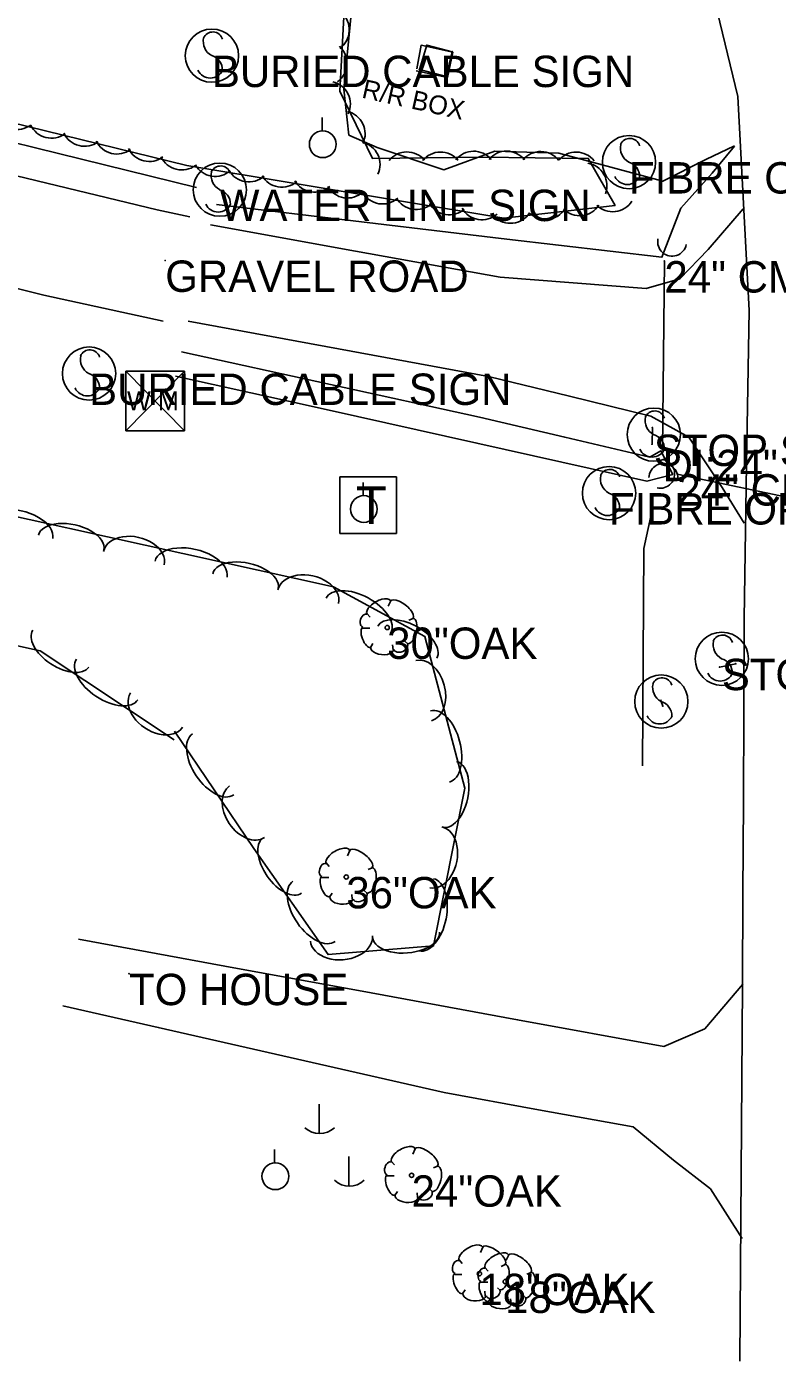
# Model space of a CAD drawing. Extents: x 1441650 to 1491889, y 345904 to 358319.
# Drawn here: x 1450969.6 to 1451089.1, y 352951.6 to 353164.2 of the extents above; entities that cross this region are included whole.
import ezdxf

# ---------------------------------------------------------------- set-up
doc = ezdxf.new("R2010")
doc.units = 0
for name, color, linetype in [('S_BUILDING', 7, 'Continuous'), ('S_CROSS_DRAIN', 7, 'Continuous'), ('S_CROSS_DRAIN_ANNOT', 7, 'Continuous'), ('S_DITCHLINE', 7, 'Continuous'), ('S_DRG_PT_SYM', 7, 'Continuous'), ('S_EDGE_PAVEMENT', 7, 'Continuous'), ('S_GRAVEL_ROAD', 7, 'Continuous'), ('S_MSC_PT_SYM', 7, 'Continuous'), ('S_SIDEWALK', 7, 'Continuous'), ('S_SIDEWALK_ANNOT', 7, 'Continuous'), ('S_SIGN', 7, 'Continuous'), ('S_SIGN_ANNOT', 7, 'Continuous'), ('S_STR_PT_SYM', 7, 'Continuous'), ('S_STREAM', 7, 'Continuous'), ('S_SURVEY_TEXT_ANNOT', 7, 'Continuous'), ('S_TELEPHONE_UTILITIES', 7, 'Continuous'), ('S_TREE', 7, 'Continuous'), ('S_TREE_ANNOT', 7, 'Continuous'), ('S_UTILITY_POLE', 7, 'Continuous'), ('S_WATER_UTILITIES', 7, 'Continuous')]:
    doc.layers.add(name, color=color, linetype=linetype)

msp = doc.modelspace()

# ---------------------------------------------------------------- linework, layer by layer
at = {"layer": 'S_BUILDING'}
for p, q in [((1451032.11, 353157.35), (1451033.28, 353161.22)), ((1451033.28, 353161.22), (1451037.36, 353160.18)), ((1451037.36, 353160.18), (1451036.39, 353156.21)), ((1451036.39, 353156.21), (1451032.11, 353157.35))]:
    msp.add_line(p, q, dxfattribs=at)
at = {"layer": 'S_CROSS_DRAIN'}
for p, q in [((1451070.84, 353096.76), (1451071.13, 353126.82)), ((1451113.86, 353084.35), (1451073.19, 353092.88))]:
    msp.add_line(p, q, dxfattribs=at)
for centre, start, end in [((1451072.36, 353129.91), 168.125, 348.4542), ((1451070.47, 353092.93), 257.1469, 77.4761), ((1451070.98, 353092.27), 358.2314, 178.5605)]:
    msp.add_arc(centre, 2.3, start, end, dxfattribs=at)
at = {"layer": 'S_DITCHLINE'}
for points in [[(1451005.39, 353173.12), (1451021.61, 353169.99), (1451020.1, 353154.23), (1451020.89, 353146.89), (1451025.38, 353144.92), (1451036.03, 353141.39), (1451044.13, 353144.32), (1451054.33, 353144), (1451070.88, 353139.54), (1451077.72, 353143.01), (1451082.28, 353145.18)], [(1450999.79, 353135.83), (1451022.9, 353133.07), (1451046.02, 353130.3), (1451070.73, 353127.45), (1451073.75, 353135.24), (1451078.76, 353140.82), (1451082.29, 353145.13)], [(1450994.21, 353112.35), (1451017.96, 353107.15), (1451041.7, 353101.94), (1451055.27, 353098.77), (1451068.83, 353095.61), (1451070.57, 353096.59), (1451072.5, 353092.83)], [(1450993.26, 353108.49), (1451017.27, 353103.16), (1451041.28, 353097.83), (1451054.82, 353094.79), (1451068.35, 353091.76), (1451072.5, 353092.82)]]:
    msp.add_lwpolyline(points, dxfattribs=at)
at = {"layer": 'S_DRG_PT_SYM'}
for points in [[(1451071.13, 353126.82), (1451071.13, 353126.87), (1451071.13, 353126.82), (1451071.08, 353126.82), (1451071.13, 353126.82), (1451071.13, 353126.77), (1451071.13, 353126.82), (1451071.18, 353126.82)], [(1451070.84, 353096.76), (1451070.84, 353096.81), (1451070.84, 353096.76), (1451070.79, 353096.76), (1451070.84, 353096.76), (1451070.84, 353096.71), (1451070.84, 353096.76), (1451070.89, 353096.76)], [(1451073.19, 353092.88), (1451073.19, 353092.93), (1451073.19, 353092.88), (1451073.14, 353092.88), (1451073.19, 353092.88), (1451073.19, 353092.83), (1451073.19, 353092.88), (1451073.24, 353092.88)]]:
    msp.add_lwpolyline(points, dxfattribs=at)
at = {"layer": 'S_EDGE_PAVEMENT'}
msp.add_lwpolyline([(1451079.19, 353168.16), (1451082.81, 353153.03), (1451083.71, 353136), (1451084.61, 353118.96), (1451084.22, 353094.4), (1451083.83, 353069.84), (1451083.77, 353055.25), (1451083.71, 353040.67), (1451083.65, 353026.09), (1451083.59, 353011.5), (1451083.47, 352996.51), (1451083.36, 352981.53), (1451083.24, 352966.54), (1451083.13, 352951.55)], dxfattribs=at)
at = {"layer": 'S_GRAVEL_ROAD'}
for points in [[(1450240.59, 353319.75), (1450442.31, 353269.26), (1450609.24, 353228.48), (1450731.76, 353199.64), (1450876.75, 353162.42), (1450990.38, 353134.97), (1450995.57, 353133.86)], [(1450991.32, 353117.23), (1450972.29, 353121.41), (1450827.01, 353157.66), (1450719.85, 353183.96), (1450604.61, 353212.14), (1450498.35, 353237.72), (1450326.23, 353280.06), (1450221.98, 353305.71)], [(1450998.86, 353132.58), (1451021.93, 353128.42), (1451044.99, 353124.25), (1451068.24, 353122.44), (1451073.59, 353124), (1451078.13, 353128.66), (1451083.7, 353135.16)], [(1450995.3, 353117.26), (1451019.22, 353112.86), (1451043.14, 353108.45), (1451056.04, 353105.3), (1451068.95, 353102.14), (1451075.05, 353098.78), (1451080.31, 353090.74), (1451083.85, 353085.09)], [(1450977.85, 353018.79), (1451001.15, 353014.51), (1451024.45, 353010.24), (1451047.76, 353005.97), (1451071.06, 353001.69), (1451077.55, 353004.51), (1451083.61, 353011.64)], [(1450975.35, 353008.18), (1450990.53, 353004.74), (1451005.7, 353001.29), (1451020.88, 352997.84), (1451036.06, 352994.39), (1451051.1, 352991.64), (1451066.14, 352988.89), (1451072.58, 352983.58), (1451078.47, 352979.04), (1451083.53, 352971.13)]]:
    msp.add_lwpolyline(points, dxfattribs=at)
at = {"layer": 'S_MSC_PT_SYM'}
for points in [[(1450991.65, 353126.92), (1450991.65, 353126.97), (1450991.65, 353126.92), (1450991.6, 353126.92), (1450991.65, 353126.92), (1450991.65, 353126.87), (1450991.65, 353126.92), (1450991.7, 353126.92)], [(1451069.23, 353100.29), (1451069.23, 353100.34), (1451069.23, 353100.29), (1451069.18, 353100.29), (1451069.23, 353100.29), (1451069.23, 353100.24), (1451069.23, 353100.29), (1451069.28, 353100.29)], [(1451069.17, 353097.66), (1451069.17, 353097.71), (1451069.17, 353097.66), (1451069.12, 353097.66), (1451069.17, 353097.66), (1451069.17, 353097.61), (1451069.17, 353097.66), (1451069.22, 353097.66)], [(1451079.92, 353062.15), (1451079.92, 353062.2), (1451079.92, 353062.15), (1451079.87, 353062.15), (1451079.92, 353062.15), (1451079.92, 353062.1), (1451079.92, 353062.15), (1451079.97, 353062.15)], [(1451082.5, 353062.67), (1451082.5, 353062.72), (1451082.5, 353062.67), (1451082.45, 353062.67), (1451082.5, 353062.67), (1451082.5, 353062.62), (1451082.5, 353062.67), (1451082.55, 353062.67)], [(1451070.59, 353056.83), (1451070.59, 353056.88), (1451070.59, 353056.83), (1451070.54, 353056.83), (1451070.59, 353056.83), (1451070.59, 353056.78), (1451070.59, 353056.83), (1451070.64, 353056.83)], [(1451070.87, 353055.93), (1451070.87, 353055.98), (1451070.87, 353055.93), (1451070.82, 353055.93), (1451070.87, 353055.93), (1451070.87, 353055.88), (1451070.87, 353055.93), (1451070.92, 353055.93)], [(1450985.88, 353013.29), (1450985.88, 353013.34), (1450985.88, 353013.29), (1450985.83, 353013.29), (1450985.88, 353013.29), (1450985.88, 353013.24), (1450985.88, 353013.29), (1450985.93, 353013.29)]]:
    msp.add_lwpolyline(points, dxfattribs=at)
at = {"layer": 'S_SIDEWALK'}
msp.add_lwpolyline([(1451031.61, 353157.16), (1451036.57, 353156.07), (1451037.46, 353160.09), (1451032.4, 353161.21), (1451031.69, 353157.48)], dxfattribs=at)
at = {"layer": 'S_SIGN'}
for p, q in [((1451069.23, 353100.29), (1451069.17, 353097.66)), ((1451082.5, 353062.67), (1451079.92, 353062.15)), ((1451070.59, 353056.83), (1451070.87, 353055.93))]:
    msp.add_line(p, q, dxfattribs=at)
for centre in [(1450999.08, 353159.55), (1451065.5, 353142.59), (1451000.34, 353138.2), (1450979.52, 353108.91), (1451069.45, 353099.18), (1451062.32, 353089.86), (1451080.28, 353063.47), (1451070.64, 353056.66)]:
    msp.add_circle(centre, 4.24, dxfattribs=at)
for centre, radius, start, end in [((1450999.21, 353161.71), 1.62, 16.5258, 156.8957), ((1451000.25, 353161.81), 2.55, 167.1196, 241.9813), ((1450998.38, 353157.27), 2.38, 358.6529, 73.7063), ((1450998.82, 353158.15), 2.17, 204.641, 335.359), ((1451065.63, 353144.75), 1.62, 16.5258, 156.8957), ((1451066.67, 353144.85), 2.55, 167.1196, 241.9813), ((1451000.46, 353140.36), 1.62, 16.5258, 156.8957), ((1451064.8, 353140.31), 2.38, 358.6529, 73.7063), ((1451001.5, 353140.46), 2.55, 167.1196, 241.9813), ((1451065.24, 353141.19), 2.17, 204.641, 335.359), ((1450999.64, 353135.92), 2.38, 358.6529, 73.7063), ((1451000.08, 353136.81), 2.17, 204.641, 335.359), ((1450980.68, 353111.17), 2.55, 167.1196, 241.9813), ((1450979.64, 353111.07), 1.62, 16.5258, 156.8957), ((1450978.81, 353106.63), 2.38, 358.6529, 73.7063), ((1450979.25, 353107.52), 2.17, 204.641, 335.359), ((1451070.62, 353101.43), 2.55, 167.1196, 241.9813), ((1451069.58, 353101.33), 1.62, 16.5258, 156.8957), ((1451068.75, 353096.9), 2.38, 358.6529, 73.7063), ((1451069.19, 353097.78), 2.17, 204.641, 335.359), ((1451063.49, 353092.12), 2.55, 167.1196, 241.9813), ((1451062.45, 353092.02), 1.62, 16.5258, 156.8957), ((1451061.62, 353087.58), 2.38, 358.6529, 73.7063), ((1451062.06, 353088.47), 2.17, 204.641, 335.359), ((1451080.4, 353065.63), 1.62, 16.5258, 156.8957), ((1451081.44, 353065.73), 2.55, 167.1196, 241.9813), ((1451079.57, 353061.19), 2.38, 358.6529, 73.7063), ((1451080.01, 353062.08), 2.17, 204.641, 335.359), ((1451071.81, 353058.92), 2.55, 167.1196, 241.9813), ((1451070.77, 353058.82), 1.62, 16.5258, 156.8957), ((1451069.94, 353054.38), 2.38, 358.6529, 73.7063), ((1451070.38, 353055.26), 2.17, 204.641, 335.359)]:
    msp.add_arc(centre, radius, start, end, dxfattribs=at)
at = {"layer": 'S_STR_PT_SYM'}
for points in [[(1451033.28, 353161.22), (1451033.28, 353161.27), (1451033.28, 353161.22), (1451033.23, 353161.22), (1451033.28, 353161.22), (1451033.28, 353161.17), (1451033.28, 353161.22), (1451033.33, 353161.22)], [(1451037.36, 353160.18), (1451037.36, 353160.23), (1451037.36, 353160.18), (1451037.31, 353160.18), (1451037.36, 353160.18), (1451037.36, 353160.13), (1451037.36, 353160.18), (1451037.41, 353160.18)], [(1451032.11, 353157.35), (1451032.11, 353157.4), (1451032.11, 353157.35), (1451032.06, 353157.35), (1451032.11, 353157.35), (1451032.11, 353157.3), (1451032.11, 353157.35), (1451032.16, 353157.35)], [(1451036.39, 353156.21), (1451036.39, 353156.26), (1451036.39, 353156.21), (1451036.34, 353156.21), (1451036.39, 353156.21), (1451036.39, 353156.16), (1451036.39, 353156.21), (1451036.44, 353156.21)]]:
    msp.add_lwpolyline(points, dxfattribs=at)
at = {"layer": 'S_STREAM'}
for points in [[(1450996.61, 353138.53), (1450941.42, 353152.13), (1450853.49, 353175.25), (1450758.66, 353198.82), (1450692.72, 353213.84)], [(1451068.99, 353086.18), (1451067.85, 353081.03), (1451067.66, 353046.43)]]:
    msp.add_lwpolyline(points, dxfattribs=at)
at = {"layer": 'S_TELEPHONE_UTILITIES'}
msp.add_lwpolyline([(1451019.45, 353083.45), (1451019.45, 353092.45), (1451028.45, 353092.45), (1451028.45, 353083.45)], close=True, dxfattribs=at)
at = {"layer": 'S_TREE'}
for p, q in [((1451027.55, 353072.7), (1451027.16, 353071.85)), ((1451023.75, 353070.69), (1451024.26, 353070.1)), ((1451031.11, 353069.91), (1451030.46, 353069.64)), ((1451023.09, 353068.36), (1451024.22, 353068.36)), ((1451024.26, 353065.18), (1451024.72, 353065.88)), ((1451027.94, 353064.91), (1451027.86, 353065.69)), ((1451030.34, 353065.8), (1451029.87, 353066.23)), ((1451017.25, 353030.94), (1451017.75, 353030.36)), ((1451021.04, 353032.95), (1451020.66, 353032.1)), ((1451024.61, 353030.16), (1451023.95, 353029.89)), ((1451016.59, 353028.61), (1451017.71, 353028.61)), ((1451017.75, 353025.44), (1451018.21, 353026.13)), ((1451021.43, 353025.17), (1451021.35, 353025.94)), ((1451023.83, 353026.06), (1451023.37, 353026.48)), ((1451031.44, 352985.42), (1451031.05, 352984.57)), ((1451027.64, 352983.41), (1451028.15, 352982.83)), ((1451035.01, 352982.63), (1451034.35, 352982.36)), ((1451026.99, 352981.08), (1451028.11, 352981.08)), ((1451028.15, 352977.91), (1451028.61, 352978.6)), ((1451031.83, 352977.64), (1451031.75, 352978.41)), ((1451034.23, 352978.53), (1451033.77, 352978.95)), ((1451042.23, 352969.74), (1451041.84, 352968.89)), ((1451038.43, 352967.73), (1451038.93, 352967.15)), ((1451046.34, 352968.5), (1451045.95, 352967.64)), ((1451037.77, 352965.4), (1451038.89, 352965.4)), ((1451042.54, 352966.48), (1451043.05, 352965.9)), ((1451045.79, 352966.95), (1451045.13, 352966.68)), ((1451049.91, 352965.71), (1451049.25, 352965.44)), ((1451038.93, 352962.23), (1451039.4, 352962.92)), ((1451041.88, 352964.16), (1451043.01, 352964.16)), ((1451045.02, 352962.85), (1451044.55, 352963.27)), ((1451042.61, 352961.96), (1451042.54, 352962.73)), ((1451043.05, 352960.98), (1451043.51, 352961.68)), ((1451046.73, 352960.71), (1451046.65, 352961.48)), ((1451049.13, 352961.6), (1451048.67, 352962.03))]:
    msp.add_line(p, q, dxfattribs=at)
for points in [[(1450707.94, 353249.81), (1450759.07, 353233.17), (1450809.24, 353221.54), (1450849.47, 353212.54), (1450911.9, 353197.86), (1450965.9, 353185.2), (1451005.19, 353176.39), (1451020.08, 353165.76), (1451019.45, 353153.91), (1451024.67, 353143.17), (1451042.11, 353143.37), (1451059, 353143.19), (1451063.29, 353135.69), (1451045.59, 353133.69), (1450995.11, 353142.03), (1450899.16, 353165.59), (1450810.82, 353186.18), (1450727.78, 353208.37)], [(1450993.07, 353050.56), (1450971.72, 353064.73), (1450949.52, 353069.64), (1450930.35, 353076.16), (1450924.94, 353088.83), (1450933.94, 353093.61), (1451018.44, 353074.91), (1451032.98, 353067.04), (1451039.35, 353042.88), (1451034.38, 353017.72), (1451017.57, 353016.35), (1451005.74, 353033.25), (1450993.14, 353051.92)]]:
    msp.add_lwpolyline(points, dxfattribs=at)
for centre in [(1451026.99, 353068.45), (1451020.48, 353028.71), (1451030.88, 352981.18), (1451041.67, 352965.5), (1451045.78, 352964.25)]:
    msp.add_circle(centre, 0.341, dxfattribs=at)
for centre, major_axis, ratio, start_param, end_param in [((1451017.31, 353163.66), (0.19, 3.64), 0.99993, 3.825789, 5.598989), ((1451016.95, 353158.34), (0.19, 3.64), 0.99993, 3.825789, 5.598989), ((1451017.49, 353151.85), (-1.59, 3.28), 0.998917, 3.825789, 5.598989), ((1451019.84, 353147.1), (-1.59, 3.28), 0.998917, 3.825789, 5.598989), ((1450968.03, 353151.41), (3.55, -0.81), 0.997144, 3.808192, 5.581393), ((1450973.51, 353150.04), (3.55, -0.81), 0.997144, 3.808192, 5.581393), ((1450978.79, 353148.74), (3.55, -0.81), 0.997144, 3.808192, 5.581393), ((1450983.95, 353147.51), (3.55, -0.81), 0.997144, 3.808192, 5.581393), ((1451022.22, 353142.2), (-1.59, 3.28), 0.998917, 3.825789, 5.598989), ((1450989.1, 353146.32), (3.55, -0.81), 0.997144, 3.808192, 5.581393), ((1451030.14, 353140.58), (-3.64, -0.04), 0.99728, 3.825789, 5.598989), ((1451035.48, 353140.57), (-3.64, -0.04), 0.99728, 3.825789, 5.598989), ((1451040.76, 353140.7), (-3.64, -0.04), 0.99728, 3.825789, 5.598989), ((1451046, 353140.71), (-3.64, 0.04), 0.997254, 3.825789, 5.598989), ((1451051.44, 353140.65), (-3.64, 0.04), 0.997254, 3.825789, 5.598989), ((1451057.09, 353140.56), (-3.64, 0.04), 0.997254, 3.825789, 5.598989), ((1450994.26, 353144.97), (3.55, -0.81), 0.997144, 3.808192, 5.581393), ((1450999.6, 353143.95), (3.59, -0.59), 0.997149, 3.825789, 5.598989), ((1451058.34, 353138.84), (-1.92, 3.1), 0.998726, 3.790348, 5.563549), ((1451004.97, 353143.06), (3.59, -0.59), 0.997149, 3.825789, 5.598989), ((1451010.21, 353142.23), (3.59, -0.59), 0.997149, 3.825789, 5.598989), ((1451015.43, 353141.44), (3.59, -0.59), 0.997149, 3.825789, 5.598989), ((1451020.68, 353140.5), (3.59, -0.59), 0.997149, 3.825789, 5.598989), ((1451026.25, 353139.55), (3.59, -0.59), 0.997149, 3.825789, 5.598989), ((1451031.62, 353138.66), (3.59, -0.59), 0.997149, 3.825789, 5.598989), ((1451036.86, 353137.83), (3.59, -0.59), 0.997149, 3.825789, 5.598989), ((1451042.08, 353137.04), (3.59, -0.59), 0.997149, 3.825789, 5.598989), ((1451052.22, 353137.08), (3.64, 0.04), 0.997402, 3.928276, 5.701477), ((1451057.63, 353137.69), (3.64, 0.04), 0.997402, 3.928276, 5.701477), ((1451062.9, 353138.32), (3.64, 0.04), 0.997402, 3.928276, 5.701477), ((1451046.61, 353136.48), (3.64, 0.04), 0.997402, 3.928276, 5.701477), ((1450968, 353083.9), (-5.73, 1.27), 0.550033, 3.14159, 6.283183), ((1450976.66, 353081.98), (-5.22, 1.16), 0.540653, 3.14159, 6.283183), ((1450986.66, 353079.5), (-4.84, 1.07), 0.685252, 3.141588, 6.283181), ((1450995.76, 353077.75), (-5.73, 1.27), 0.550033, 3.14159, 6.283183), ((1451004.42, 353075.84), (-5.22, 1.16), 0.540653, 3.14159, 6.283183), ((1451014.42, 353073.36), (-4.84, 1.07), 0.685252, 3.141588, 6.283181), ((1451022.41, 353070.34), (-5.16, 2.79), 0.550035, 3.141593, 6.283185), ((1451025.65, 353071.66), (1.86, 1.08), 0.471018, 0, 3.141593), ((1451029.31, 353071.33), (-1.81, 1.36), 0.405113, 3.141593, 6.283186), ((1451023.42, 353069.54), (0.31, 1.03), 0.646762, 0, 3.141593), ((1451030.21, 353066.12), (-4.7, 2.54), 0.540655, 3.141593, 6.283185), ((1451030.66, 353067.92), (0.46, 2.04), 0.482994, 3.141593, 6.283185), ((1450975.01, 353065.09), (4.45, -2.96), 0.540667, 3.14165, 6.283242), ((1451023.73, 353066.89), (-0.61, 1.6), 0.420543, 6.283185, 9.424777), ((1451026.19, 353065.11), (-1.83, 0.19), 0.529943, 0, 3.141593), ((1451029.14, 353065.4), (1.09, 0.46), 0.711534, 3.141592, 6.283185), ((1450982.4, 353060.19), (4.89, -3.24), 0.550047, 3.141652, 6.283244), ((1451032.79, 353058.4), (-1.26, 4.79), 0.685312, 3.141536, 6.283128), ((1450990.26, 353055.29), (4.13, -2.74), 0.68527, 3.141689, 6.283282), ((1451035.41, 353049.51), (-1.5, 5.67), 0.550081, 3.141558, 6.28315), ((1450999.27, 353046.63), (3.28, -4.86), 0.550053, 3.141593, 6.283185), ((1451036.99, 353041.87), (1.04, 5.24), 0.540765, 3.141582, 6.283175), ((1451004.66, 353039.11), (2.77, -4.11), 0.685277, 3.141593, 6.283185), ((1451034.74, 353031.82), (0.96, 4.86), 0.685394, 3.141575, 6.283168), ((1451010.26, 353030.5), (3.07, -4.38), 0.540672, 3.141593, 6.283185), ((1451019.15, 353031.91), (1.86, 1.08), 0.471018, 0, 3.141593), ((1451022.8, 353031.59), (-1.81, 1.36), 0.405113, 3.141593, 6.283186), ((1451016.91, 353029.8), (0.31, 1.03), 0.646762, 0, 3.141593), ((1451017.22, 353027.15), (-0.61, 1.6), 0.420543, 6.283185, 9.424777), ((1451024.16, 353028.18), (0.46, 2.04), 0.482994, 3.141593, 6.283185), ((1451015.34, 353023.23), (3.36, -4.81), 0.550052, 3.141593, 6.283185), ((1451033.2, 353022.68), (1.14, 5.76), 0.550147, 3.141582, 6.283174), ((1451019.68, 353025.36), (-1.83, 0.19), 0.529943, 0, 3.141593), ((1451022.64, 353025.66), (1.09, 0.46), 0.711534, 3.141592, 6.283185), ((1451019.71, 353018.91), (4.94, 0.4), 0.685259, 3.1416, 6.283193), ((1451030, 353019.49), (5.33, 0.43), 0.540658, 3.141597, 6.28319), ((1451029.55, 352984.38), (1.86, 1.08), 0.471018, 0, 3.141593), ((1451033.2, 352984.06), (-1.81, 1.36), 0.405113, 3.141593, 6.283186), ((1451027.31, 352982.27), (0.31, 1.03), 0.646762, 0, 3.141593), ((1451034.56, 352980.65), (0.46, 2.04), 0.482994, 3.141593, 6.283185), ((1451027.62, 352979.62), (-0.61, 1.6), 0.420543, 6.283185, 9.424777), ((1451030.08, 352977.84), (-1.83, 0.19), 0.529943, 0, 3.141593), ((1451033.04, 352978.13), (1.09, 0.46), 0.711534, 3.141592, 6.283185), ((1451040.33, 352968.7), (1.86, 1.08), 0.471018, 0, 3.141593), ((1451043.99, 352968.38), (-1.81, 1.36), 0.405113, 3.141593, 6.283186), ((1451038.1, 352966.59), (0.31, 1.03), 0.646762, 0, 3.141593), ((1451044.45, 352967.45), (1.86, 1.08), 0.471018, 0, 3.141593), ((1451048.1, 352967.13), (-1.81, 1.36), 0.405113, 3.141593, 6.283186), ((1451038.4, 352963.94), (-0.61, 1.6), 0.420543, 6.283185, 9.424777), ((1451042.21, 352965.34), (0.31, 1.03), 0.646762, 0, 3.141593), ((1451045.34, 352964.97), (0.46, 2.04), 0.482994, 3.141593, 6.283185), ((1451049.46, 352963.72), (0.46, 2.04), 0.482994, 3.141593, 6.283185), ((1451042.52, 352962.69), (-0.61, 1.6), 0.420543, 6.283185, 9.424777), ((1451043.82, 352962.45), (1.09, 0.46), 0.711534, 3.141592, 6.283185), ((1451040.86, 352962.15), (-1.83, 0.19), 0.529943, 0, 3.141593), ((1451044.98, 352960.91), (-1.83, 0.19), 0.529943, 0, 3.141593), ((1451047.93, 352961.2), (1.09, 0.46), 0.711534, 3.141592, 6.283185)]:
    msp.add_ellipse(centre, major_axis=major_axis, ratio=ratio, start_param=start_param, end_param=end_param, dxfattribs=at)
at = {"layer": 'S_UTILITY_POLE'}
for p, q in [((1451016.61, 353147.58), (1451016.61, 353149.69)), ((1451023.15, 353089.48), (1451023.15, 353091.58)), ((1451016.17, 352992.53), (1451016.17, 352987.81)), ((1451009.06, 352983.18), (1451009.06, 352985.28)), ((1451020.89, 352984.16), (1451020.89, 352979.43))]:
    msp.add_line(p, q, dxfattribs=at)
for centre in [(1451016.73, 353145.44), (1451023.27, 353087.33), (1451009.18, 352981.03)]:
    msp.add_circle(centre, 2.13, dxfattribs=at)
for centre in [(1451016.23, 352991.23), (1451020.96, 352982.86)]:
    msp.add_arc(centre, 3.41, 226.3972, 313.6028, dxfattribs=at)
at = {"layer": 'S_WATER_UTILITIES'}
for p, q in [((1450985.36, 353109.29), (1450994.7, 353109.29)), ((1450985.36, 353109.29), (1450985.36, 353099.8)), ((1450985.36, 353109.29), (1450994.7, 353099.8)), ((1450994.7, 353109.29), (1450985.36, 353099.8)), ((1450994.7, 353109.29), (1450994.7, 353099.8)), ((1450985.36, 353099.8), (1450994.7, 353099.8))]:
    msp.add_line(p, q, dxfattribs=at)

# ---------------------------------------------------------------- texts
at = {"layer": 'S_CROSS_DRAIN_ANNOT'}
for s, p in [('24" CMP 30% FILL', (1451071.13, 353121.82)), ('DI:24" CN:30% TY:CMP', (1451070.84, 353091.76)), ('24" CMP 30% FILL', (1451073.19, 353087.88))]:
    msp.add_text(s, height=5, dxfattribs=at).set_placement(p)
at = {"layer": 'S_SIDEWALK_ANNOT'}
msp.add_text('R/R BOX', height=3, rotation=347.5224, dxfattribs=at).set_placement((1451022.81, 353152.89))
at = {"layer": 'S_SIGN_ANNOT'}
for s, p in [('BURIED CABLE SIGN', (1450999.08, 353154.55)), ('FIBRE OPTIC CABLE MARKER', (1451065.5, 353137.59)), ('WATER LINE SIGN', (1451000.34, 353133.2)), ('BURIED CABLE SIGN', (1450979.52, 353103.91)), ('STOP SIGN AND MERRELL RD', (1451069.45, 353094.18)), ('FIBRE OPTIC CABLE MARKER', (1451062.32, 353084.86)), ('STOP SIGN CAUTION RR CROSSING S', (1451080.28, 353058.47))]:
    msp.add_text(s, height=5, dxfattribs=at).set_placement(p)
at = {"layer": 'S_SURVEY_TEXT_ANNOT'}
for s, p in [('GRAVEL ROAD', (1450991.65, 353121.92)), ('TO HOUSE', (1450985.88, 353008.29))]:
    msp.add_text(s, height=5, dxfattribs=at).set_placement(p)
at = {"layer": 'S_TELEPHONE_UTILITIES'}
msp.add_text('T', height=6, rotation=360, dxfattribs=at).set_placement((1451022.01, 353084.95))
at = {"layer": 'S_TREE_ANNOT'}
for s, p in [('30"OAK', (1451026.99, 353063.45)), ('36"OAK', (1451020.48, 353023.71)), ('24"OAK', (1451030.88, 352976.18)), ('18"OAK', (1451041.67, 352960.5)), ('18"OAK', (1451045.78, 352959.25))]:
    msp.add_text(s, height=5, dxfattribs=at).set_placement(p)
at = {"layer": 'S_WATER_UTILITIES'}
msp.add_text('W M', height=3, rotation=360, dxfattribs=at).set_placement((1450985.57, 353103.06))

doc.saveas('drawing.dxf')
